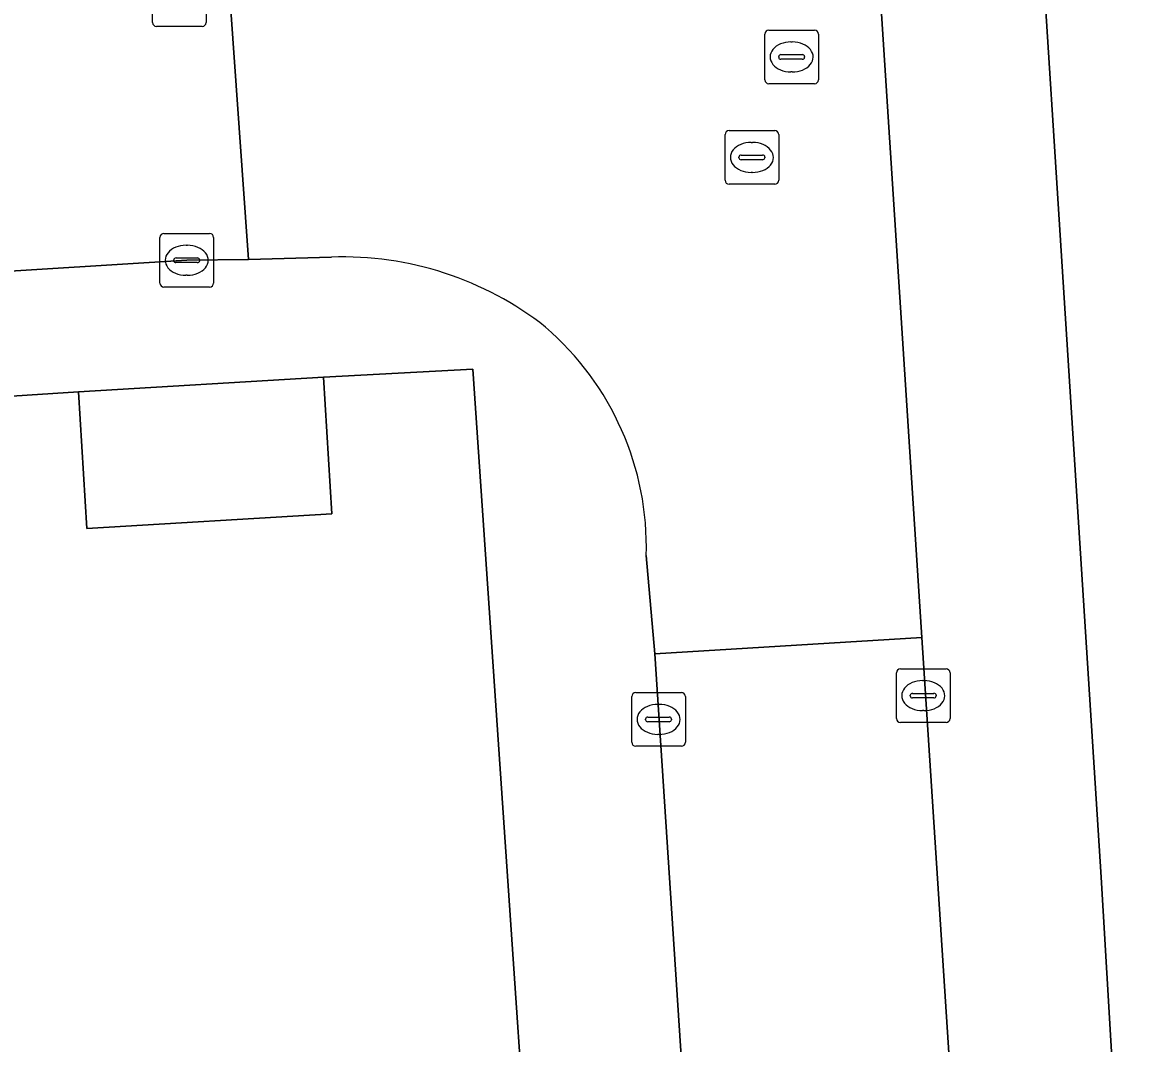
# Model space of a CAD drawing. Extents: x 159680 to 160786, y 387323 to 388340.
# Drawn here: x 160535.62 to 160556.59, y 388068.86 to 388087.9 of the extents above; entities that cross this region are included whole.
import ezdxf

# ---------------------------------------------------------------- set-up
doc = ezdxf.new("R2010")
doc.units = 0
for name, color, linetype in [('IMGEO_Erf', 7, 'Continuous'), ('IMGEO_Kolk', 7, 'Continuous'), ('IMGEO_Pand', 7, 'Continuous'), ('IMGEO_Rijbaan_lokaal_open', 7, 'Continuous'), ('IMGEO_Rioolput', 7, 'Continuous'), ('IMGEO_Voetpad_open', 7, 'Continuous')]:
    doc.layers.add(name, color=color, linetype=linetype)

msp = doc.modelspace()

# ---------------------------------------------------------------- linework, layer by layer
at = {"layer": 'IMGEO_Erf'}
for points in [[(160553.866, 388101.068), (160555.728, 388071.962), (160556.59, 388057.348)], [(160500, 388053.63), (160545.712, 388056.621), (160544.011, 388081.435), (160541.232, 388081.287), (160541.388, 388078.738), (160536.816, 388078.46), (160536.661, 388081.009), (160534.266, 388080.858)]]:
    msp.add_lwpolyline(points, dxfattribs=at)
at = {"layer": 'IMGEO_Kolk'}
for p, q in [((160538.042, 388087.898), (160538.042, 388088.75)), ((160539.043, 388088.75), (160539.043, 388087.898)), ((160538.969, 388087.824), (160538.117, 388087.824)), ((160538.18, 388083.038), (160538.18, 388083.89)), ((160538.255, 388083.964), (160539.107, 388083.964)), ((160539.181, 388083.89), (160539.181, 388083.038)), ((160538.668, 388083.744), (160538.693, 388083.744)), ((160538.439, 388083.458), (160538.439, 388083.47)), ((160538.877, 388083.421), (160538.479, 388083.421)), ((160538.482, 388083.507), (160538.88, 388083.507)), ((160538.923, 388083.47), (160538.923, 388083.458)), ((160538.691, 388083.184), (160538.666, 388083.184)), ((160539.107, 388082.964), (160538.255, 388082.964)), ((160551.984, 388075.846), (160552.836, 388075.846)), ((160551.909, 388074.92), (160551.909, 388075.772)), ((160552.397, 388075.626), (160552.422, 388075.626)), ((160552.91, 388075.772), (160552.91, 388074.92)), ((160546.975, 388074.477), (160546.975, 388075.329)), ((160547.05, 388075.403), (160547.902, 388075.403)), ((160547.976, 388075.329), (160547.976, 388074.477)), ((160552.168, 388075.34), (160552.168, 388075.352)), ((160552.606, 388075.303), (160552.208, 388075.303)), ((160552.211, 388075.389), (160552.609, 388075.389)), ((160552.652, 388075.352), (160552.652, 388075.34)), ((160547.463, 388075.183), (160547.488, 388075.183)), ((160552.42, 388075.066), (160552.395, 388075.066)), ((160547.234, 388074.897), (160547.234, 388074.909)), ((160547.672, 388074.86), (160547.274, 388074.86)), ((160547.277, 388074.946), (160547.675, 388074.946)), ((160547.718, 388074.909), (160547.718, 388074.897)), ((160552.836, 388074.846), (160551.984, 388074.846)), ((160547.486, 388074.623), (160547.461, 388074.623)), ((160547.902, 388074.403), (160547.05, 388074.403))]:
    msp.add_line(p, q, dxfattribs=at)
for points in [[(160538.042, 388087.898), (160538.042, 388088.75)], [(160539.043, 388088.75), (160539.043, 388087.898)], [(160538.969, 388087.824), (160538.117, 388087.824)], [(160538.18, 388083.038), (160538.18, 388083.89)], [(160538.255, 388083.964), (160539.107, 388083.964)], [(160539.181, 388083.89), (160539.181, 388083.038)], [(160539.107, 388082.964), (160538.255, 388082.964)], [(160551.984, 388075.846), (160552.836, 388075.846)], [(160551.909, 388074.92), (160551.909, 388075.772)], [(160552.91, 388075.772), (160552.91, 388074.92)], [(160546.975, 388074.477), (160546.975, 388075.329)], [(160547.05, 388075.403), (160547.902, 388075.403)], [(160547.976, 388075.329), (160547.976, 388074.477)], [(160552.836, 388074.846), (160551.984, 388074.846)], [(160547.902, 388074.403), (160547.05, 388074.403)]]:
    msp.add_lwpolyline(points, dxfattribs=at)
for centre, radius, start, end in [((160538.119, 388087.9), 0.0765, 181.552, 268.448), ((160538.119, 388087.9), 0.0765, 181.552, 268.448), ((160538.967, 388087.9), 0.0765, 271.552, 358.448), ((160538.967, 388087.9), 0.0765, 271.552, 358.448), ((160538.257, 388083.888), 0.0765, 91.552, 178.448), ((160538.257, 388083.888), 0.0765, 91.552, 178.448), ((160539.105, 388083.888), 0.0765, 1.552, 88.448), ((160539.105, 388083.888), 0.0765, 1.552, 88.448), ((160538.479, 388083.467), 0.0403, 85.8775, 175.7526), ((160538.476, 388083.457), 0.0366, 178.938, 274.7102), ((160538.88, 388083.464), 0.043, 264.8664, 352.4533), ((160538.884, 388083.469), 0.0386, 1.7309, 96.639), ((160538.257, 388083.04), 0.0765, 181.552, 268.448), ((160538.257, 388083.04), 0.0765, 181.552, 268.448), ((160539.105, 388083.04), 0.0765, 271.552, 358.448), ((160539.105, 388083.04), 0.0765, 271.552, 358.448), ((160551.986, 388075.77), 0.0765, 91.552, 178.448), ((160551.986, 388075.77), 0.0765, 91.552, 178.448), ((160552.834, 388075.77), 0.0765, 1.552, 88.448), ((160552.834, 388075.77), 0.0765, 1.552, 88.448), ((160547.052, 388075.327), 0.0765, 91.552, 178.448), ((160547.052, 388075.327), 0.0765, 91.552, 178.448), ((160547.9, 388075.327), 0.0765, 1.552, 88.448), ((160547.9, 388075.327), 0.0765, 1.552, 88.448), ((160552.208, 388075.349), 0.0403, 85.8775, 175.7526), ((160552.205, 388075.339), 0.0366, 178.938, 274.7102), ((160552.609, 388075.346), 0.043, 264.8664, 352.4533), ((160552.613, 388075.351), 0.0386, 1.7309, 96.639), ((160547.274, 388074.906), 0.0403, 85.8775, 175.7526), ((160547.271, 388074.896), 0.0366, 178.938, 274.7102), ((160547.675, 388074.903), 0.043, 264.8664, 352.4533), ((160547.679, 388074.908), 0.0386, 1.7309, 96.639), ((160551.986, 388074.922), 0.0765, 181.552, 268.448), ((160551.986, 388074.922), 0.0765, 181.552, 268.448), ((160552.834, 388074.922), 0.0765, 271.552, 358.448), ((160552.834, 388074.922), 0.0765, 271.552, 358.448), ((160547.052, 388074.479), 0.0765, 181.552, 268.448), ((160547.052, 388074.479), 0.0765, 181.552, 268.448), ((160547.9, 388074.479), 0.0765, 271.552, 358.448), ((160547.9, 388074.479), 0.0765, 271.552, 358.448)]:
    msp.add_arc(centre, radius, start, end, dxfattribs=at)
for centre, major_axis, ratio, start_param, end_param in [((160538.667, 388083.464), (-0.387, 0.002), 0.722429, 4.712389, 7.853982), ((160538.692, 388083.464), (-0.39, 0.002), 0.717154, 1.570796, 4.712389), ((160552.396, 388075.346), (-0.387, 0.002), 0.722429, 4.712389, 7.853982), ((160552.421, 388075.346), (-0.39, 0.002), 0.717154, 1.570796, 4.712389), ((160547.462, 388074.903), (-0.387, 0.002), 0.722429, 4.712389, 7.853982), ((160547.487, 388074.903), (-0.39, 0.002), 0.717154, 1.570796, 4.712389)]:
    msp.add_ellipse(centre, major_axis=major_axis, ratio=ratio, start_param=start_param, end_param=end_param, dxfattribs=at)
at = {"layer": 'IMGEO_Pand'}
msp.add_lwpolyline([(160541.232, 388081.287), (160536.661, 388081.009), (160536.816, 388078.46), (160541.388, 388078.738)], close=True, dxfattribs=at)
at = {"layer": 'IMGEO_Rijbaan_lokaal_open'}
for points in [[(160547.248, 388077.958), (160547.409, 388076.127), (160552.382, 388076.429), (160551.092, 388096.43)], [(160540.597, 388088.489), (160539.485, 388088.394), (160539.832, 388083.477), (160541.378, 388083.522)], [(160489.849, 388080.315), (160518.205, 388082.19), (160538.681, 388083.464), (160539.832, 388083.477), (160539.485, 388088.394), (160532.583, 388087.911), (160491.855, 388085.434), (160489.717, 388085.276)]]:
    msp.add_lwpolyline(points, dxfattribs=at)
msp.add_lwpolyline([(160554.799, 388039.237), (160554.043, 388050.957), (160553.397, 388060.847), (160552.382, 388076.429), (160547.409, 388076.127), (160548.583, 388058.18), (160549.154, 388050.465), (160549.845, 388038.854)], close=True, dxfattribs=at)
for centre, radius, start, end in [((160541.598, 388077.436), 6.09, 51.7581, 92.0713), ((160541.819, 388078.108), 5.431, 358.4195, 49.1957)]:
    msp.add_arc(centre, radius, start, end, dxfattribs=at)
at = {"layer": 'IMGEO_Rioolput'}
for p, q in [((160549.456, 388086.829), (160549.456, 388087.681)), ((160549.531, 388087.755), (160550.383, 388087.755)), ((160550.457, 388087.681), (160550.457, 388086.829)), ((160549.944, 388087.535), (160549.969, 388087.535)), ((160549.715, 388087.249), (160549.715, 388087.261)), ((160550.153, 388087.212), (160549.755, 388087.212)), ((160549.758, 388087.298), (160550.156, 388087.298)), ((160550.199, 388087.261), (160550.199, 388087.249)), ((160549.967, 388086.975), (160549.942, 388086.975)), ((160550.383, 388086.755), (160549.531, 388086.755)), ((160548.715, 388084.956), (160548.715, 388085.808)), ((160548.79, 388085.882), (160549.642, 388085.882)), ((160549.716, 388085.808), (160549.716, 388084.956)), ((160549.203, 388085.662), (160549.228, 388085.662)), ((160548.974, 388085.376), (160548.974, 388085.388)), ((160549.412, 388085.339), (160549.014, 388085.339)), ((160549.017, 388085.425), (160549.415, 388085.425)), ((160549.458, 388085.388), (160549.458, 388085.376)), ((160549.226, 388085.102), (160549.201, 388085.102)), ((160549.642, 388084.882), (160548.79, 388084.882))]:
    msp.add_line(p, q, dxfattribs=at)
for points in [[(160549.456, 388086.829), (160549.456, 388087.681)], [(160549.531, 388087.755), (160550.383, 388087.755)], [(160550.457, 388087.681), (160550.457, 388086.829)], [(160550.383, 388086.755), (160549.531, 388086.755)], [(160548.715, 388084.956), (160548.715, 388085.808)], [(160548.79, 388085.882), (160549.642, 388085.882)], [(160549.716, 388085.808), (160549.716, 388084.956)], [(160549.642, 388084.882), (160548.79, 388084.882)]]:
    msp.add_lwpolyline(points, dxfattribs=at)
for centre, radius, start, end in [((160549.533, 388087.679), 0.0765, 91.552, 178.448), ((160549.533, 388087.679), 0.0765, 91.552, 178.448), ((160550.381, 388087.679), 0.0765, 1.552, 88.448), ((160550.381, 388087.679), 0.0765, 1.552, 88.448), ((160549.755, 388087.258), 0.0403, 85.8775, 175.7526), ((160549.752, 388087.248), 0.0366, 178.938, 274.7102), ((160550.156, 388087.255), 0.043, 264.8664, 352.4533), ((160550.16, 388087.26), 0.0386, 1.7309, 96.639), ((160549.533, 388086.831), 0.0765, 181.552, 268.448), ((160549.533, 388086.831), 0.0765, 181.552, 268.448), ((160550.381, 388086.831), 0.0765, 271.552, 358.448), ((160550.381, 388086.831), 0.0765, 271.552, 358.448), ((160548.792, 388085.806), 0.0765, 91.552, 178.448), ((160548.792, 388085.806), 0.0765, 91.552, 178.448), ((160549.64, 388085.806), 0.0765, 1.552, 88.448), ((160549.64, 388085.806), 0.0765, 1.552, 88.448), ((160549.014, 388085.385), 0.0403, 85.8775, 175.7526), ((160549.011, 388085.375), 0.0366, 178.938, 274.7102), ((160549.415, 388085.382), 0.043, 264.8664, 352.4533), ((160549.419, 388085.387), 0.0386, 1.7309, 96.639), ((160548.792, 388084.958), 0.0765, 181.552, 268.448), ((160548.792, 388084.958), 0.0765, 181.552, 268.448), ((160549.64, 388084.958), 0.0765, 271.552, 358.448), ((160549.64, 388084.958), 0.0765, 271.552, 358.448)]:
    msp.add_arc(centre, radius, start, end, dxfattribs=at)
for centre, major_axis, ratio, start_param, end_param in [((160549.943, 388087.255), (-0.387, 0.002), 0.722429, 4.712389, 7.853982), ((160549.968, 388087.255), (-0.39, 0.002), 0.717154, 1.570796, 4.712389), ((160549.202, 388085.382), (-0.387, 0.002), 0.722429, 4.712389, 7.853982), ((160549.227, 388085.382), (-0.39, 0.002), 0.717154, 1.570796, 4.712389)]:
    msp.add_ellipse(centre, major_axis=major_axis, ratio=ratio, start_param=start_param, end_param=end_param, dxfattribs=at)
at = {"layer": 'IMGEO_Voetpad_open'}
for points in [[(160550.783, 388102.09), (160551.092, 388096.43), (160552.382, 388076.429), (160553.397, 388060.847), (160554.46, 388060.932), (160554.712, 388057.169), (160556.59, 388057.348), (160555.728, 388071.962), (160553.866, 388101.068)], [(160478, 388084.969), (160478.972, 388083.607), (160480.315, 388082.04), (160480.819, 388081.514), (160487.15, 388077.847), (160490.384, 388078.045), (160492.611, 388078.237), (160501.769, 388078.813), (160507.988, 388079.205), (160521.348, 388080.045), (160524.619, 388080.251), (160534.266, 388080.858), (160536.661, 388081.009), (160541.232, 388081.287), (160544.011, 388081.435), (160545.712, 388056.621), (160547.61, 388056.738), (160547.518, 388058.161), (160548.583, 388058.18), (160547.409, 388076.127), (160547.248, 388077.958)], [(160541.378, 388083.522), (160539.832, 388083.477), (160538.681, 388083.464), (160518.205, 388082.19), (160489.849, 388080.315)]]:
    msp.add_lwpolyline(points, dxfattribs=at)
for centre, radius, start, end in [((160541.598, 388077.436), 6.09, 51.7581, 92.0713), ((160541.819, 388078.108), 5.431, 358.4195, 49.1957)]:
    msp.add_arc(centre, radius, start, end, dxfattribs=at)

doc.saveas('drawing.dxf')
